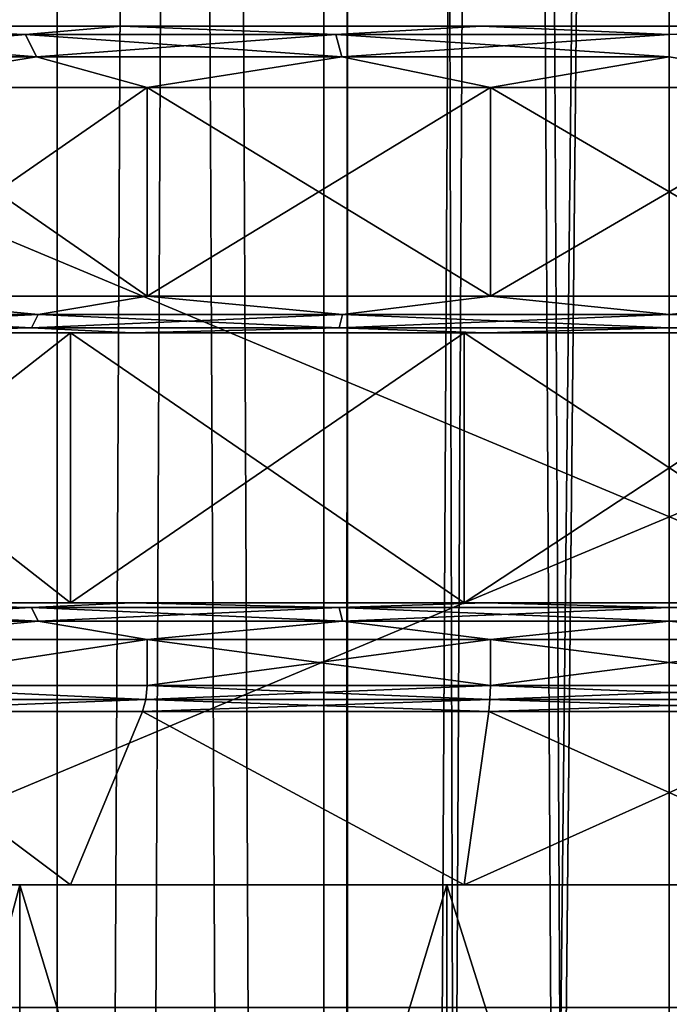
# Model space of a CAD drawing. Header units: millimetres. Extents: x -144 to 364, y -408 to 1133.
# Tile 261 of 656: x -5.3 to 0, y 731.27 to 739.3. Entities that reach past the tile are written whole.
import ezdxf

# ---------------------------------------------------------------- set-up
doc = ezdxf.new("R2010")
doc.units = ezdxf.units.MM
doc.header["$LTSCALE"] = 41.718519
for name, color, linetype in [('1294', 7, 'CONTINUOUS'), ('1295', 7, 'CONTINUOUS'), ('577', 7, 'CONTINUOUS'), ('578', 7, 'CONTINUOUS'), ('584', 7, 'CONTINUOUS'), ('585', 7, 'CONTINUOUS'), ('586', 7, 'CONTINUOUS'), ('587', 7, 'CONTINUOUS'), ('588', 7, 'CONTINUOUS'), ('589', 7, 'CONTINUOUS'), ('590', 7, 'CONTINUOUS'), ('592', 7, 'CONTINUOUS'), ('593', 7, 'CONTINUOUS'), ('594', 7, 'CONTINUOUS'), ('597', 7, 'CONTINUOUS'), ('598', 7, 'CONTINUOUS'), ('601', 7, 'CONTINUOUS'), ('602', 7, 'CONTINUOUS'), ('605', 7, 'CONTINUOUS'), ('606', 7, 'CONTINUOUS'), ('607', 7, 'CONTINUOUS'), ('608', 7, 'CONTINUOUS'), ('609', 7, 'CONTINUOUS'), ('610', 7, 'CONTINUOUS'), ('611', 7, 'CONTINUOUS'), ('612', 7, 'CONTINUOUS')]:
    doc.layers.add(name, color=color, linetype=linetype)

msp = doc.modelspace()

# ---------------------------------------------------------------- linework, layer by layer
at = {"layer": '1294', "color": 7, "linetype": 'CONTINUOUS', "true_color": 0xaaaaaa}
for points in [[(-2.8174, 552.75, -9.5949), (-5.4064, 552.75, -8.4125), (-2.8173, 1072.75, -9.5949), (-2.8174, 552.75, -9.5949)], [(-2.8173, 1072.75, -9.5949), (-5.4064, 552.75, -8.4125), (-5.4064, 1072.75, -8.4125), (-2.8173, 1072.75, -9.5949)], [(-5.4064, 552.75, 8.4125), (-2.8174, 552.75, 9.5949), (-5.4064, 1072.75, 8.4125), (-5.4064, 552.75, 8.4125)], [(-5.4064, 1072.75, 8.4125), (-2.8174, 552.75, 9.5949), (-2.8173, 1072.75, 9.5949), (-5.4064, 1072.75, 8.4125)], [(-2.8174, 552.75, 9.5949), (0, 552.75, 10), (-2.8173, 1072.75, 9.5949), (-2.8174, 552.75, 9.5949)], [(-2.8174, 552.75, -9.5949), (0, 1072.75, -10), (0, 812.75, -10), (-2.8174, 552.75, -9.5949)], [(0, 1072.75, -10), (-2.8174, 552.75, -9.5949), (-2.8173, 1072.75, -9.5949), (0, 1072.75, -10)], [(0, 552.75, 10), (0, 812.75, 10), (-2.8173, 1072.75, 9.5949), (0, 552.75, 10)], [(0, 552.75, -10), (-2.8174, 552.75, -9.5949), (0, 812.75, -10), (0, 552.75, -10)]]:
    msp.add_3dface(points, dxfattribs=at)
at = {"layer": '1295', "color": 7, "linetype": 'CONTINUOUS', "true_color": 0xaaaaaa}
for points in [[(-6.8766, 1072.75, 4.9962), (-4.9962, 1072.75, 6.8766), (-6.8716, 555.2502, 5.0032), (-6.8766, 1072.75, 4.9962)], [(-4.9962, 1072.75, -6.8766), (-6.8766, 1072.75, -4.9962), (-6.0064, 555.2502, -6.0144), (-4.9962, 1072.75, -6.8766)], [(-6.8716, 555.2502, 5.0032), (-4.9962, 1072.75, 6.8766), (-4.9897, 555.2502, 6.8813), (-6.8716, 555.2502, 5.0032)], [(-4.9893, 555.2502, -6.8816), (-4.9962, 1072.75, -6.8766), (-6.0064, 555.2502, -6.0144), (-4.9893, 555.2502, -6.8816)], [(-4.9962, 1072.75, 6.8766), (-2.6266, 1072.75, 8.084), (-4.9897, 555.2502, 6.8813), (-4.9962, 1072.75, 6.8766)], [(-2.6266, 1072.75, -8.084), (-4.9962, 1072.75, -6.8766), (-2.6286, 555.2502, -8.0833), (-2.6266, 1072.75, -8.084)], [(-2.6286, 555.2502, -8.0833), (-4.9962, 1072.75, -6.8766), (-4.9893, 555.2502, -6.8816), (-2.6286, 555.2502, -8.0833)], [(-4.9897, 555.2502, 6.8813), (-2.6266, 1072.75, 8.084), (-2.6234, 555.2502, 8.085), (-4.9897, 555.2502, 6.8813)], [(-1.3276, 555.2502, -8.3957), (-2.6266, 1072.75, -8.084), (-2.6286, 555.2502, -8.0833), (-1.3276, 555.2502, -8.3957)], [(-2.6266, 1072.75, 8.084), (0, 1072.75, 8.5), (-2.6234, 555.2502, 8.085), (-2.6266, 1072.75, 8.084)], [(0, 814, -8.5), (-2.6266, 1072.75, -8.084), (0, 555.25, -8.5), (0, 814, -8.5)], [(0, 555.25, -8.5), (-2.6266, 1072.75, -8.084), (-1.3276, 555.2502, -8.3957), (0, 555.25, -8.5)], [(0, 1072.75, 8.5), (0, 814, 8.5), (-2.6234, 555.2502, 8.085), (0, 1072.75, 8.5)], [(0, 814, 8.5), (0, 555.25, 8.5), (-2.6234, 555.2502, 8.085), (0, 814, 8.5)]]:
    msp.add_3dface(points, dxfattribs=at)
at = {"layer": '577', "color": 7, "linetype": 'CONTINUOUS', "true_color": 0xaaaaaa}
for points in [[(-8.3495, 732.25, -9.6358), (-5.2965, 732.25, -11.5978), (-4.8811, 732.25, -10.6882), (-8.3495, 732.25, -9.6358)], [(-7.6946, 732.25, -8.8801), (-8.3495, 732.25, -9.6358), (-4.8811, 732.25, -10.6882), (-7.6946, 732.25, -8.8801)], [(-5.2965, 732.25, 11.5978), (-8.3495, 732.25, 9.6358), (-4.8811, 732.25, 10.6882), (-5.2965, 732.25, 11.5978)], [(-4.8811, 732.25, 10.6882), (-8.3495, 732.25, 9.6358), (-7.6946, 732.25, 8.8801), (-4.8811, 732.25, 10.6882)], [(-5.2965, 732.25, -11.5978), (-1.8145, 732.25, -12.6202), (-1.6722, 732.25, -11.6304), (-5.2965, 732.25, -11.5978)], [(-4.8811, 732.25, -10.6882), (-5.2965, 732.25, -11.5978), (-1.6722, 732.25, -11.6304), (-4.8811, 732.25, -10.6882)], [(-1.8145, 732.25, 12.6202), (-5.2965, 732.25, 11.5978), (1.8145, 732.25, 12.6202), (-1.8145, 732.25, 12.6202)], [(1.8145, 732.25, 12.6202), (-5.2965, 732.25, 11.5978), (-1.6722, 732.25, 11.6304), (1.8145, 732.25, 12.6202)], [(-1.6722, 732.25, 11.6304), (-5.2965, 732.25, 11.5978), (-4.8811, 732.25, 10.6882), (-1.6722, 732.25, 11.6304)], [(1.8145, 732.25, -12.6202), (5.2965, 732.25, -11.5978), (-1.8145, 732.25, -12.6202), (1.8145, 732.25, -12.6202)], [(-1.8145, 732.25, -12.6202), (5.2965, 732.25, -11.5978), (1.6722, 732.25, -11.6304), (-1.8145, 732.25, -12.6202)], [(-1.6722, 732.25, -11.6304), (-1.8145, 732.25, -12.6202), (1.6722, 732.25, -11.6304), (-1.6722, 732.25, -11.6304)], [(1.6722, 732.25, 11.6304), (1.8145, 732.25, 12.6202), (-1.6722, 732.25, 11.6304), (1.6722, 732.25, 11.6304)]]:
    msp.add_3dface(points, dxfattribs=at)
at = {"layer": '578', "color": 7, "linetype": 'CONTINUOUS', "true_color": 0xaaaaaa}
for points in [[(-8.3495, 732.25, 9.6358), (-5.2965, 732.25, 11.5978), (-8.3495, 720.75, 9.6358), (-8.3495, 732.25, 9.6358)], [(-8.3495, 720.75, 9.6358), (-5.2965, 732.25, 11.5978), (-5.2966, 720.75, 11.5978), (-8.3495, 720.75, 9.6358)], [(-5.2965, 732.25, 11.5978), (-1.8145, 732.25, 12.6202), (-5.2966, 720.75, 11.5978), (-5.2965, 732.25, 11.5978)], [(-5.2966, 720.75, 11.5978), (-1.8145, 732.25, 12.6202), (-1.8145, 720.75, 12.6202), (-5.2966, 720.75, 11.5978)], [(-1.8145, 732.25, 12.6202), (1.8145, 732.25, 12.6202), (-1.8145, 720.75, 12.6202), (-1.8145, 732.25, 12.6202)], [(-1.8145, 720.75, 12.6202), (1.8145, 732.25, 12.6202), (1.8145, 720.75, 12.6202), (-1.8145, 720.75, 12.6202)]]:
    msp.add_3dface(points, dxfattribs=at)
at = {"layer": '584', "color": 7, "linetype": 'CONTINUOUS', "true_color": 0xaaaaaa}
for points in [[(9.5525, 739.25, -17), (-9.5525, 739.25, -17), (4.4663, 739.25, -9.7783), (9.5525, 739.25, -17)], [(4.4663, 739.25, -9.7783), (-9.5525, 739.25, -17), (1.5301, 739.25, -10.6406), (4.4663, 739.25, -9.7783)], [(1.5301, 739.25, -10.6406), (-9.5525, 739.25, -17), (-1.5301, 739.25, -10.6405), (1.5301, 739.25, -10.6406)], [(-1.5301, 739.25, -10.6405), (-9.5525, 739.25, -17), (-4.4663, 739.25, -9.7783), (-1.5301, 739.25, -10.6405)], [(-4.4663, 739.25, -9.7783), (-9.5525, 739.25, -17), (-7.0406, 739.25, -8.1236), (-4.4663, 739.25, -9.7783)], [(-9.5525, 739.25, 17), (9.5525, 739.25, 17), (-4.4663, 739.25, 9.7783), (-9.5525, 739.25, 17)], [(-7.0406, 739.25, 8.1236), (-9.5525, 739.25, 17), (-4.4663, 739.25, 9.7783), (-7.0406, 739.25, 8.1236)], [(-4.4663, 739.25, 9.7783), (9.5525, 739.25, 17), (-1.5301, 739.25, 10.6406), (-4.4663, 739.25, 9.7783)], [(-1.5301, 739.25, 10.6406), (9.5525, 739.25, 17), (1.5301, 739.25, 10.6405), (-1.5301, 739.25, 10.6406)]]:
    msp.add_3dface(points, dxfattribs=at)
at = {"layer": '585', "color": 7, "linetype": 'CONTINUOUS', "true_color": 0xaaaaaa}
for points in [[(-4.258, 737.05, 9.3237), (-6.7123, 737.05, 7.7464), (-4.258, 738.75, 9.3237), (-4.258, 737.05, 9.3237)], [(-4.258, 738.75, 9.3237), (-6.7123, 737.05, 7.7464), (-6.7123, 738.75, 7.7465), (-4.258, 738.75, 9.3237)], [(-1.4587, 737.05, 10.1457), (-4.258, 737.05, 9.3237), (-1.4587, 738.75, 10.1457), (-1.4587, 737.05, 10.1457)], [(-1.4587, 738.75, 10.1457), (-4.258, 737.05, 9.3237), (-4.258, 738.75, 9.3237), (-1.4587, 738.75, 10.1457)], [(1.4587, 737.05, 10.1457), (-1.4587, 737.05, 10.1457), (1.4587, 738.75, 10.1457), (1.4587, 737.05, 10.1457)], [(1.4587, 738.75, 10.1457), (-1.4587, 737.05, 10.1457), (-1.4587, 738.75, 10.1457), (1.4587, 738.75, 10.1457)]]:
    msp.add_3dface(points, dxfattribs=at)
at = {"layer": '586', "color": 7, "linetype": 'CONTINUOUS', "true_color": 0xaaaaaa}
for points in [[(-7.6946, 736.75, -8.8801), (-4.8811, 736.75, -10.6882), (-4.3829, 736.75, -9.5965), (-7.6946, 736.75, -8.8801)], [(-6.9091, 736.75, -7.9729), (-7.6946, 736.75, -8.8801), (-4.3829, 736.75, -9.5965), (-6.9091, 736.75, -7.9729)], [(-4.8811, 736.75, 10.6882), (-7.6946, 736.75, 8.8801), (-1.5015, 736.75, 10.4426), (-4.8811, 736.75, 10.6882)], [(-1.5015, 736.75, 10.4426), (-7.6946, 736.75, 8.8801), (-4.3829, 736.75, 9.5965), (-1.5015, 736.75, 10.4426)], [(-4.3829, 736.75, 9.5965), (-7.6946, 736.75, 8.8801), (-6.9091, 736.75, 7.9729), (-4.3829, 736.75, 9.5965)], [(-1.6722, 736.75, -11.6304), (4.8811, 736.75, -10.6882), (-4.8811, 736.75, -10.6882), (-1.6722, 736.75, -11.6304)], [(-4.8811, 736.75, -10.6882), (4.8811, 736.75, -10.6882), (1.5015, 736.75, -10.4426), (-4.8811, 736.75, -10.6882)], [(-4.3829, 736.75, -9.5965), (-4.8811, 736.75, -10.6882), (-1.5015, 736.75, -10.4426), (-4.3829, 736.75, -9.5965)], [(-1.5015, 736.75, -10.4426), (-4.8811, 736.75, -10.6882), (1.5015, 736.75, -10.4426), (-1.5015, 736.75, -10.4426)], [(-1.6722, 736.75, 11.6304), (-4.8811, 736.75, 10.6882), (1.6722, 736.75, 11.6304), (-1.6722, 736.75, 11.6304)], [(1.6722, 736.75, 11.6304), (-4.8811, 736.75, 10.6882), (4.8811, 736.75, 10.6882), (1.6722, 736.75, 11.6304)], [(4.8811, 736.75, 10.6882), (-4.8811, 736.75, 10.6882), (-1.5015, 736.75, 10.4426), (4.8811, 736.75, 10.6882)], [(1.6722, 736.75, -11.6304), (4.8811, 736.75, -10.6882), (-1.6722, 736.75, -11.6304), (1.6722, 736.75, -11.6304)], [(1.5015, 736.75, 10.4426), (4.8811, 736.75, 10.6882), (-1.5015, 736.75, 10.4426), (1.5015, 736.75, 10.4426)]]:
    msp.add_3dface(points, dxfattribs=at)
at = {"layer": '587', "color": 7, "linetype": 'CONTINUOUS', "true_color": 0xaaaaaa}
for points in [[(-7.6946, 736.75, 8.8801), (-4.8811, 736.75, 10.6882), (-7.6946, 734.55, 8.8801), (-7.6946, 736.75, 8.8801)], [(-7.6946, 734.55, 8.8801), (-4.8811, 736.75, 10.6882), (-4.8811, 734.55, 10.6882), (-7.6946, 734.55, 8.8801)], [(-4.8811, 736.75, 10.6882), (-1.6722, 736.75, 11.6304), (-4.8811, 734.55, 10.6882), (-4.8811, 736.75, 10.6882)], [(-4.8811, 734.55, 10.6882), (-1.6722, 736.75, 11.6304), (-1.6722, 734.55, 11.6304), (-4.8811, 734.55, 10.6882)], [(-1.6722, 736.75, 11.6304), (1.6722, 736.75, 11.6304), (-1.6722, 734.55, 11.6304), (-1.6722, 736.75, 11.6304)], [(-1.6722, 734.55, 11.6304), (1.6722, 736.75, 11.6304), (1.6722, 734.55, 11.6304), (-1.6722, 734.55, 11.6304)]]:
    msp.add_3dface(points, dxfattribs=at)
at = {"layer": '588', "color": 7, "linetype": 'CONTINUOUS', "true_color": 0xaaaaaa}
for points in [[(-7.6946, 734.55, 8.8801), (-4.8811, 734.55, 10.6882), (-4.3829, 734.55, 9.5965), (-7.6946, 734.55, 8.8801)], [(-6.9091, 734.55, 7.9729), (-7.6946, 734.55, 8.8801), (-4.3829, 734.55, 9.5965), (-6.9091, 734.55, 7.9729)], [(-4.8811, 734.55, -10.6882), (-7.6946, 734.55, -8.8801), (-1.5015, 734.55, -10.4426), (-4.8811, 734.55, -10.6882)], [(-1.5015, 734.55, -10.4426), (-7.6946, 734.55, -8.8801), (-4.3829, 734.55, -9.5965), (-1.5015, 734.55, -10.4426)], [(-4.3829, 734.55, -9.5965), (-7.6946, 734.55, -8.8801), (-6.9091, 734.55, -7.9729), (-4.3829, 734.55, -9.5965)], [(-4.8811, 734.55, 10.6882), (-1.6722, 734.55, 11.6304), (4.8811, 734.55, 10.6882), (-4.8811, 734.55, 10.6882)], [(-4.8811, 734.55, 10.6882), (4.8811, 734.55, 10.6882), (1.5015, 734.55, 10.4426), (-4.8811, 734.55, 10.6882)], [(-4.3829, 734.55, 9.5965), (-4.8811, 734.55, 10.6882), (-1.5015, 734.55, 10.4426), (-4.3829, 734.55, 9.5965)], [(-1.5015, 734.55, 10.4426), (-4.8811, 734.55, 10.6882), (1.5015, 734.55, 10.4426), (-1.5015, 734.55, 10.4426)], [(-1.6722, 734.55, -11.6304), (-4.8811, 734.55, -10.6882), (1.6722, 734.55, -11.6304), (-1.6722, 734.55, -11.6304)], [(1.6722, 734.55, -11.6304), (-4.8811, 734.55, -10.6882), (4.8811, 734.55, -10.6882), (1.6722, 734.55, -11.6304)], [(4.8811, 734.55, -10.6882), (-4.8811, 734.55, -10.6882), (-1.5015, 734.55, -10.4426), (4.8811, 734.55, -10.6882)], [(-1.6722, 734.55, 11.6304), (1.6722, 734.55, 11.6304), (4.8811, 734.55, 10.6882), (-1.6722, 734.55, 11.6304)], [(1.5015, 734.55, -10.4426), (4.8811, 734.55, -10.6882), (-1.5015, 734.55, -10.4426), (1.5015, 734.55, -10.4426)]]:
    msp.add_3dface(points, dxfattribs=at)
at = {"layer": '589', "color": 7, "linetype": 'CONTINUOUS', "true_color": 0xaaaaaa}
for points in [[(-4.258, 733.8743, 9.3238), (-6.7123, 733.8743, 7.7465), (-4.258, 734.25, 9.3237), (-4.258, 733.8743, 9.3238)], [(-4.258, 734.25, 9.3237), (-6.7123, 733.8743, 7.7465), (-6.7123, 734.25, 7.7464), (-4.258, 734.25, 9.3237)], [(-1.4587, 733.8743, 10.1457), (-4.258, 733.8743, 9.3238), (-1.4587, 734.25, 10.1457), (-1.4587, 733.8743, 10.1457)], [(-1.4587, 734.25, 10.1457), (-4.258, 733.8743, 9.3238), (-4.258, 734.25, 9.3237), (-1.4587, 734.25, 10.1457)], [(1.4587, 733.8743, 10.1457), (-1.4587, 733.8743, 10.1457), (1.4587, 734.25, 10.1457), (1.4587, 733.8743, 10.1457)], [(1.4587, 734.25, 10.1457), (-1.4587, 733.8743, 10.1457), (-1.4587, 734.25, 10.1457), (1.4587, 734.25, 10.1457)]]:
    msp.add_3dface(points, dxfattribs=at)
at = {"layer": '590', "color": 7, "linetype": 'CONTINUOUS', "true_color": 0xaaaaaa}
for points in [[(-5.2965, 732.25, -11.5978), (-8.3495, 732.25, -9.6358), (-5.2966, 720.75, -11.5978), (-5.2965, 732.25, -11.5978)], [(-1.8145, 720.75, -12.6202), (-5.2965, 732.25, -11.5978), (-5.2966, 720.75, -11.5978), (-1.8145, 720.75, -12.6202)], [(-1.8145, 732.25, -12.6202), (-5.2965, 732.25, -11.5978), (-1.8145, 720.75, -12.6202), (-1.8145, 732.25, -12.6202)], [(1.8145, 732.25, -12.6202), (-1.8145, 732.25, -12.6202), (1.8145, 720.75, -12.6202), (1.8145, 732.25, -12.6202)], [(1.8145, 720.75, -12.6202), (-1.8145, 732.25, -12.6202), (-1.8145, 720.75, -12.6202), (1.8145, 720.75, -12.6202)]]:
    msp.add_3dface(points, dxfattribs=at)
at = {"layer": '592', "color": 7, "linetype": 'CONTINUOUS', "true_color": 0xaaaaaa}
for points in [[(-6.7123, 737.05, -7.7464), (-4.258, 737.05, -9.3237), (-6.7123, 738.75, -7.7465), (-6.7123, 737.05, -7.7464)], [(-6.7123, 738.75, -7.7465), (-4.258, 737.05, -9.3237), (-4.258, 738.75, -9.3237), (-6.7123, 738.75, -7.7465)], [(-4.258, 737.05, -9.3237), (-1.4587, 737.05, -10.1457), (-4.258, 738.75, -9.3237), (-4.258, 737.05, -9.3237)], [(-4.258, 738.75, -9.3237), (-1.4587, 737.05, -10.1457), (-1.4587, 738.75, -10.1457), (-4.258, 738.75, -9.3237)], [(-1.4587, 737.05, -10.1457), (1.4587, 737.05, -10.1457), (-1.4587, 738.75, -10.1457), (-1.4587, 737.05, -10.1457)], [(-1.4587, 738.75, -10.1457), (1.4587, 737.05, -10.1457), (1.4587, 738.75, -10.1457), (-1.4587, 738.75, -10.1457)]]:
    msp.add_3dface(points, dxfattribs=at)
at = {"layer": '593', "color": 7, "linetype": 'CONTINUOUS', "true_color": 0xaaaaaa}
for points in [[(-4.8811, 736.75, -10.6882), (-7.6946, 736.75, -8.8801), (-4.8811, 734.55, -10.6882), (-4.8811, 736.75, -10.6882)], [(-7.6946, 736.75, -8.8801), (-7.6946, 734.55, -8.8801), (-4.8811, 734.55, -10.6882), (-7.6946, 736.75, -8.8801)], [(-1.6722, 736.75, -11.6304), (-4.8811, 736.75, -10.6882), (-1.6722, 734.55, -11.6304), (-1.6722, 736.75, -11.6304)], [(-4.8811, 736.75, -10.6882), (-4.8811, 734.55, -10.6882), (-1.6722, 734.55, -11.6304), (-4.8811, 736.75, -10.6882)], [(1.6722, 736.75, -11.6304), (-1.6722, 736.75, -11.6304), (1.6722, 734.55, -11.6304), (1.6722, 736.75, -11.6304)], [(-1.6722, 736.75, -11.6304), (-1.6722, 734.55, -11.6304), (1.6722, 734.55, -11.6304), (-1.6722, 736.75, -11.6304)]]:
    msp.add_3dface(points, dxfattribs=at)
at = {"layer": '594', "color": 7, "linetype": 'CONTINUOUS', "true_color": 0xaaaaaa}
for points in [[(-6.7123, 733.8743, -7.7465), (-4.258, 733.8743, -9.3238), (-4.258, 734.25, -9.3237), (-6.7123, 733.8743, -7.7465)], [(-6.7123, 734.25, -7.7464), (-6.7123, 733.8743, -7.7465), (-4.258, 734.25, -9.3237), (-6.7123, 734.25, -7.7464)], [(-4.258, 733.8743, -9.3238), (-1.4587, 733.8743, -10.1457), (-4.258, 734.25, -9.3237), (-4.258, 733.8743, -9.3238)], [(-4.258, 734.25, -9.3237), (-1.4587, 733.8743, -10.1457), (-1.4587, 734.25, -10.1457), (-4.258, 734.25, -9.3237)], [(-1.4587, 733.8743, -10.1457), (1.4587, 733.8743, -10.1457), (-1.4587, 734.25, -10.1457), (-1.4587, 733.8743, -10.1457)], [(-1.4587, 734.25, -10.1457), (1.4587, 733.8743, -10.1457), (1.4587, 734.25, -10.1457), (-1.4587, 734.25, -10.1457)]]:
    msp.add_3dface(points, dxfattribs=at)
at = {"layer": '597', "color": 7, "linetype": 'CONTINUOUS', "true_color": 0xaaaaaa}
for points in [[(-7.0406, 739.25, 8.1236), (-5.2501, 739.1831, 9.0935), (-7.4248, 739.1831, 7.4248), (-7.0406, 739.25, 8.1236)], [(-7.0406, 739.25, 8.1236), (-4.4663, 739.25, 9.7783), (-5.2501, 739.1831, 9.0935), (-7.0406, 739.25, 8.1236)], [(-4.4663, 739.25, 9.7783), (-2.7177, 739.1831, 10.1424), (-5.2501, 739.1831, 9.0935), (-4.4663, 739.25, 9.7783)], [(-4.4663, 739.25, 9.7783), (-1.5301, 739.25, 10.6406), (-2.7177, 739.1831, 10.1424), (-4.4663, 739.25, 9.7783)], [(-1.5301, 739.25, 10.6406), (0, 739.1831, 10.5002), (-2.7177, 739.1831, 10.1424), (-1.5301, 739.25, 10.6406)], [(-1.5301, 739.25, 10.6406), (1.5301, 739.25, 10.6405), (0, 739.1831, 10.5002), (-1.5301, 739.25, 10.6406)], [(-5.2501, 739.1831, 9.0935), (-7.2952, 739, 7.2952), (-7.4248, 739.1831, 7.4248), (-5.2501, 739.1831, 9.0935)], [(-5.1585, 739, 8.9348), (-7.2952, 739, 7.2952), (-5.2501, 739.1831, 9.0935), (-5.1585, 739, 8.9348)], [(-2.7177, 739.1831, 10.1424), (-5.1585, 739, 8.9348), (-5.2501, 739.1831, 9.0935), (-2.7177, 739.1831, 10.1424)], [(-2.6702, 739, 9.9654), (-5.1585, 739, 8.9348), (-2.7177, 739.1831, 10.1424), (-2.6702, 739, 9.9654)], [(0, 739.1831, 10.5002), (-2.6702, 739, 9.9654), (-2.7177, 739.1831, 10.1424), (0, 739.1831, 10.5002)], [(0, 739, 10.317), (-2.6702, 739, 9.9654), (0, 739.1831, 10.5002), (0, 739, 10.317)], [(-5.1585, 739, 8.9348), (-6.7123, 738.75, 7.7465), (-7.2952, 739, 7.2952), (-5.1585, 739, 8.9348)], [(-4.258, 738.75, 9.3237), (-6.7123, 738.75, 7.7465), (-5.1585, 739, 8.9348), (-4.258, 738.75, 9.3237)], [(-2.6702, 739, 9.9654), (-4.258, 738.75, 9.3237), (-5.1585, 739, 8.9348), (-2.6702, 739, 9.9654)], [(-1.4587, 738.75, 10.1457), (-4.258, 738.75, 9.3237), (-2.6702, 739, 9.9654), (-1.4587, 738.75, 10.1457)], [(0, 739, 10.317), (-1.4587, 738.75, 10.1457), (-2.6702, 739, 9.9654), (0, 739, 10.317)], [(1.4587, 738.75, 10.1457), (-1.4587, 738.75, 10.1457), (0, 739, 10.317), (1.4587, 738.75, 10.1457)]]:
    msp.add_3dface(points, dxfattribs=at)
at = {"layer": '598', "color": 7, "linetype": 'CONTINUOUS', "true_color": 0xaaaaaa}
for points in [[(-7.0406, 739.25, -8.1236), (-7.4248, 739.1831, -7.4248), (-5.2501, 739.1831, -9.0935), (-7.0406, 739.25, -8.1236)], [(-4.4663, 739.25, -9.7783), (-7.0406, 739.25, -8.1236), (-5.2501, 739.1831, -9.0935), (-4.4663, 739.25, -9.7783)], [(-4.4663, 739.25, -9.7783), (-5.2501, 739.1831, -9.0935), (-2.7177, 739.1831, -10.1424), (-4.4663, 739.25, -9.7783)], [(-1.5301, 739.25, -10.6405), (-4.4663, 739.25, -9.7783), (-2.7177, 739.1831, -10.1424), (-1.5301, 739.25, -10.6405)], [(-1.5301, 739.25, -10.6405), (-2.7177, 739.1831, -10.1424), (0, 739.1831, -10.5002), (-1.5301, 739.25, -10.6405)], [(1.5301, 739.25, -10.6406), (-1.5301, 739.25, -10.6405), (0, 739.1831, -10.5002), (1.5301, 739.25, -10.6406)], [(-7.2952, 739, -7.2952), (-5.1585, 739, -8.9348), (-7.4248, 739.1831, -7.4248), (-7.2952, 739, -7.2952)], [(-7.4248, 739.1831, -7.4248), (-5.1585, 739, -8.9348), (-5.2501, 739.1831, -9.0935), (-7.4248, 739.1831, -7.4248)], [(-5.1585, 739, -8.9348), (-2.6702, 739, -9.9654), (-5.2501, 739.1831, -9.0935), (-5.1585, 739, -8.9348)], [(-5.2501, 739.1831, -9.0935), (-2.6702, 739, -9.9654), (-2.7177, 739.1831, -10.1424), (-5.2501, 739.1831, -9.0935)], [(-2.6702, 739, -9.9654), (0, 739, -10.317), (-2.7177, 739.1831, -10.1424), (-2.6702, 739, -9.9654)], [(-2.7177, 739.1831, -10.1424), (0, 739, -10.317), (0, 739.1831, -10.5002), (-2.7177, 739.1831, -10.1424)], [(-7.2952, 739, -7.2952), (-6.7123, 738.75, -7.7465), (-5.1585, 739, -8.9348), (-7.2952, 739, -7.2952)], [(-6.7123, 738.75, -7.7465), (-4.258, 738.75, -9.3237), (-5.1585, 739, -8.9348), (-6.7123, 738.75, -7.7465)], [(-5.1585, 739, -8.9348), (-4.258, 738.75, -9.3237), (-2.6702, 739, -9.9654), (-5.1585, 739, -8.9348)], [(-4.258, 738.75, -9.3237), (-1.4587, 738.75, -10.1457), (-2.6702, 739, -9.9654), (-4.258, 738.75, -9.3237)], [(-2.6702, 739, -9.9654), (-1.4587, 738.75, -10.1457), (0, 739, -10.317), (-2.6702, 739, -9.9654)], [(-1.4587, 738.75, -10.1457), (1.4587, 738.75, -10.1457), (0, 739, -10.317), (-1.4587, 738.75, -10.1457)]]:
    msp.add_3dface(points, dxfattribs=at)
at = {"layer": '601', "color": 7, "linetype": 'CONTINUOUS', "true_color": 0xaaaaaa}
for points in [[(-4.8811, 732.25, 10.6882), (-7.6946, 732.25, 8.8801), (-6.7698, 733.6621, 7.8129), (-4.8811, 732.25, 10.6882)], [(-4.2945, 733.6621, 9.4037), (-4.8811, 732.25, 10.6882), (-6.7698, 733.6621, 7.8129), (-4.2945, 733.6621, 9.4037)], [(-1.6722, 732.25, 11.6304), (-4.8811, 732.25, 10.6882), (-4.2945, 733.6621, 9.4037), (-1.6722, 732.25, 11.6304)], [(-1.4712, 733.6621, 10.2326), (-1.6722, 732.25, 11.6304), (-4.2945, 733.6621, 9.4037), (-1.4712, 733.6621, 10.2326)], [(1.6722, 732.25, 11.6304), (-1.6722, 732.25, 11.6304), (1.4712, 733.6621, 10.2326), (1.6722, 732.25, 11.6304)], [(1.4712, 733.6621, 10.2326), (-1.6722, 732.25, 11.6304), (-1.4712, 733.6621, 10.2326), (1.4712, 733.6621, 10.2326)]]:
    msp.add_3dface(points, dxfattribs=at)
at = {"layer": '602', "color": 7, "linetype": 'CONTINUOUS', "true_color": 0xaaaaaa}
for points in [[(-7.6946, 732.25, -8.8801), (-4.8811, 732.25, -10.6882), (-6.7698, 733.6621, -7.8129), (-7.6946, 732.25, -8.8801)], [(-6.7698, 733.6621, -7.8129), (-4.8811, 732.25, -10.6882), (-4.2945, 733.6621, -9.4037), (-6.7698, 733.6621, -7.8129)], [(-4.8811, 732.25, -10.6882), (-1.6722, 732.25, -11.6304), (-4.2945, 733.6621, -9.4037), (-4.8811, 732.25, -10.6882)], [(-4.2945, 733.6621, -9.4037), (-1.6722, 732.25, -11.6304), (-1.4712, 733.6621, -10.2326), (-4.2945, 733.6621, -9.4037)], [(-1.6722, 732.25, -11.6304), (1.6722, 732.25, -11.6304), (-1.4712, 733.6621, -10.2326), (-1.6722, 732.25, -11.6304)], [(-1.4712, 733.6621, -10.2326), (1.6722, 732.25, -11.6304), (1.4712, 733.6621, -10.2326), (-1.4712, 733.6621, -10.2326)]]:
    msp.add_3dface(points, dxfattribs=at)
at = {"layer": '605', "color": 7, "linetype": 'CONTINUOUS', "true_color": 0xaaaaaa}
for points in [[(9.5525, 731.25, -17), (-9.5525, 731.25, -17), (9.5525, 739.25, -17), (9.5525, 731.25, -17)], [(-9.5525, 731.25, -17), (-9.5525, 739.25, -17), (9.5525, 739.25, -17), (-9.5525, 731.25, -17)]]:
    msp.add_3dface(points, dxfattribs=at)
at = {"layer": '606', "color": 7, "linetype": 'CONTINUOUS', "true_color": 0xaaaaaa}
for points in [[(-9.5525, 731.25, 17), (9.5525, 731.25, 17), (-9.5525, 739.25, 17), (-9.5525, 731.25, 17)], [(9.5525, 731.25, 17), (9.5525, 739.25, 17), (-9.5525, 739.25, 17), (9.5525, 731.25, 17)]]:
    msp.add_3dface(points, dxfattribs=at)
at = {"layer": '607', "color": 7, "linetype": 'CONTINUOUS', "true_color": 0xaaaaaa}
for points in [[(-6.7123, 737.05, -7.7464), (-7.2762, 736.9001, -7.2762), (-5.1451, 736.9001, -8.9115), (-6.7123, 737.05, -7.7464)], [(-4.258, 737.05, -9.3237), (-6.7123, 737.05, -7.7464), (-5.1451, 736.9001, -8.9115), (-4.258, 737.05, -9.3237)], [(-4.258, 737.05, -9.3237), (-5.1451, 736.9001, -8.9115), (-2.6633, 736.9001, -9.9395), (-4.258, 737.05, -9.3237)], [(-1.4587, 737.05, -10.1457), (-4.258, 737.05, -9.3237), (-2.6633, 736.9001, -9.9395), (-1.4587, 737.05, -10.1457)], [(-1.4587, 737.05, -10.1457), (-2.6633, 736.9001, -9.9395), (0, 736.9001, -10.2901), (-1.4587, 737.05, -10.1457)], [(1.4587, 737.05, -10.1457), (-1.4587, 737.05, -10.1457), (0, 736.9001, -10.2901), (1.4587, 737.05, -10.1457)], [(-7.3539, 736.7902, -7.3539), (-5.2, 736.7902, -9.0067), (-7.2762, 736.9001, -7.2762), (-7.3539, 736.7902, -7.3539)], [(-7.2762, 736.9001, -7.2762), (-5.2, 736.7902, -9.0067), (-5.1451, 736.9001, -8.9115), (-7.2762, 736.9001, -7.2762)], [(-5.2, 736.7902, -9.0067), (-2.6917, 736.7902, -10.0456), (-5.1451, 736.9001, -8.9115), (-5.2, 736.7902, -9.0067)], [(-5.1451, 736.9001, -8.9115), (-2.6917, 736.7902, -10.0456), (-2.6633, 736.9001, -9.9395), (-5.1451, 736.9001, -8.9115)], [(-2.6917, 736.7902, -10.0456), (0, 736.7902, -10.4), (-2.6633, 736.9001, -9.9395), (-2.6917, 736.7902, -10.0456)], [(-2.6633, 736.9001, -9.9395), (0, 736.7902, -10.4), (0, 736.9001, -10.2901), (-2.6633, 736.9001, -9.9395)], [(-7.3539, 736.7902, -7.3539), (-6.9091, 736.75, -7.9729), (-5.2, 736.7902, -9.0067), (-7.3539, 736.7902, -7.3539)], [(-6.9091, 736.75, -7.9729), (-4.3829, 736.75, -9.5965), (-5.2, 736.7902, -9.0067), (-6.9091, 736.75, -7.9729)], [(-5.2, 736.7902, -9.0067), (-4.3829, 736.75, -9.5965), (-2.6917, 736.7902, -10.0456), (-5.2, 736.7902, -9.0067)], [(-4.3829, 736.75, -9.5965), (-1.5015, 736.75, -10.4426), (-2.6917, 736.7902, -10.0456), (-4.3829, 736.75, -9.5965)], [(-2.6917, 736.7902, -10.0456), (-1.5015, 736.75, -10.4426), (0, 736.7902, -10.4), (-2.6917, 736.7902, -10.0456)], [(-1.5015, 736.75, -10.4426), (1.5015, 736.75, -10.4426), (0, 736.7902, -10.4), (-1.5015, 736.75, -10.4426)]]:
    msp.add_3dface(points, dxfattribs=at)
at = {"layer": '608', "color": 7, "linetype": 'CONTINUOUS', "true_color": 0xaaaaaa}
for points in [[(-6.7123, 737.05, 7.7464), (-5.1451, 736.9001, 8.9115), (-7.2762, 736.9001, 7.2762), (-6.7123, 737.05, 7.7464)], [(-6.7123, 737.05, 7.7464), (-4.258, 737.05, 9.3237), (-5.1451, 736.9001, 8.9115), (-6.7123, 737.05, 7.7464)], [(-4.258, 737.05, 9.3237), (-2.6633, 736.9001, 9.9395), (-5.1451, 736.9001, 8.9115), (-4.258, 737.05, 9.3237)], [(-4.258, 737.05, 9.3237), (-1.4587, 737.05, 10.1457), (-2.6633, 736.9001, 9.9395), (-4.258, 737.05, 9.3237)], [(-1.4587, 737.05, 10.1457), (0, 736.9001, 10.2901), (-2.6633, 736.9001, 9.9395), (-1.4587, 737.05, 10.1457)], [(-1.4587, 737.05, 10.1457), (1.4587, 737.05, 10.1457), (0, 736.9001, 10.2901), (-1.4587, 737.05, 10.1457)], [(1.4587, 737.05, 10.1457), (2.6633, 736.9001, 9.9395), (0, 736.9001, 10.2901), (1.4587, 737.05, 10.1457)], [(-5.2, 736.7902, 9.0067), (-7.3539, 736.7902, 7.3539), (-5.1451, 736.9001, 8.9115), (-5.2, 736.7902, 9.0067)], [(-5.1451, 736.9001, 8.9115), (-7.3539, 736.7902, 7.3539), (-7.2762, 736.9001, 7.2762), (-5.1451, 736.9001, 8.9115)], [(-2.6917, 736.7902, 10.0456), (-5.2, 736.7902, 9.0067), (-2.6633, 736.9001, 9.9395), (-2.6917, 736.7902, 10.0456)], [(-2.6633, 736.9001, 9.9395), (-5.2, 736.7902, 9.0067), (-5.1451, 736.9001, 8.9115), (-2.6633, 736.9001, 9.9395)], [(0, 736.7902, 10.4), (-2.6917, 736.7902, 10.0456), (0, 736.9001, 10.2901), (0, 736.7902, 10.4)], [(0, 736.9001, 10.2901), (-2.6917, 736.7902, 10.0456), (-2.6633, 736.9001, 9.9395), (0, 736.9001, 10.2901)], [(2.6917, 736.7902, 10.0456), (0, 736.7902, 10.4), (2.6633, 736.9001, 9.9395), (2.6917, 736.7902, 10.0456)], [(2.6633, 736.9001, 9.9395), (0, 736.7902, 10.4), (0, 736.9001, 10.2901), (2.6633, 736.9001, 9.9395)], [(-5.2, 736.7902, 9.0067), (-6.9091, 736.75, 7.9729), (-7.3539, 736.7902, 7.3539), (-5.2, 736.7902, 9.0067)], [(-4.3829, 736.75, 9.5965), (-6.9091, 736.75, 7.9729), (-5.2, 736.7902, 9.0067), (-4.3829, 736.75, 9.5965)], [(-2.6917, 736.7902, 10.0456), (-4.3829, 736.75, 9.5965), (-5.2, 736.7902, 9.0067), (-2.6917, 736.7902, 10.0456)], [(-1.5015, 736.75, 10.4426), (-4.3829, 736.75, 9.5965), (-2.6917, 736.7902, 10.0456), (-1.5015, 736.75, 10.4426)], [(0, 736.7902, 10.4), (-1.5015, 736.75, 10.4426), (-2.6917, 736.7902, 10.0456), (0, 736.7902, 10.4)], [(1.5015, 736.75, 10.4426), (-1.5015, 736.75, 10.4426), (0, 736.7902, 10.4), (1.5015, 736.75, 10.4426)], [(2.6917, 736.7902, 10.0456), (1.5015, 736.75, 10.4426), (0, 736.7902, 10.4), (2.6917, 736.7902, 10.0456)]]:
    msp.add_3dface(points, dxfattribs=at)
at = {"layer": '609', "color": 7, "linetype": 'CONTINUOUS', "true_color": 0xaaaaaa}
for points in [[(-6.9091, 734.55, -7.9729), (-7.354, 734.5099, -7.354), (-5.2001, 734.5099, -9.0068), (-6.9091, 734.55, -7.9729)], [(-7.2763, 734.4, -7.2763), (-5.1451, 734.4, -8.9116), (-7.354, 734.5099, -7.354), (-7.2763, 734.4, -7.2763)], [(-7.354, 734.5099, -7.354), (-5.1451, 734.4, -8.9116), (-5.2001, 734.5099, -9.0068), (-7.354, 734.5099, -7.354)], [(-4.3829, 734.55, -9.5965), (-6.9091, 734.55, -7.9729), (-5.2001, 734.5099, -9.0068), (-4.3829, 734.55, -9.5965)], [(-4.3829, 734.55, -9.5965), (-5.2001, 734.5099, -9.0068), (-2.6918, 734.5099, -10.0458), (-4.3829, 734.55, -9.5965)], [(-5.1451, 734.4, -8.9116), (-2.6633, 734.4, -9.9396), (-5.2001, 734.5099, -9.0068), (-5.1451, 734.4, -8.9116)], [(-5.2001, 734.5099, -9.0068), (-2.6633, 734.4, -9.9396), (-2.6918, 734.5099, -10.0458), (-5.2001, 734.5099, -9.0068)], [(-1.5015, 734.55, -10.4426), (-4.3829, 734.55, -9.5965), (-2.6918, 734.5099, -10.0458), (-1.5015, 734.55, -10.4426)], [(-1.5015, 734.55, -10.4426), (-2.6918, 734.5099, -10.0458), (0, 734.5099, -10.4001), (-1.5015, 734.55, -10.4426)], [(-2.6633, 734.4, -9.9396), (0, 734.4, -10.2902), (-2.6918, 734.5099, -10.0458), (-2.6633, 734.4, -9.9396)], [(-2.6918, 734.5099, -10.0458), (0, 734.4, -10.2902), (0, 734.5099, -10.4001), (-2.6918, 734.5099, -10.0458)], [(1.5015, 734.55, -10.4426), (-1.5015, 734.55, -10.4426), (0, 734.5099, -10.4001), (1.5015, 734.55, -10.4426)], [(-7.2763, 734.4, -7.2763), (-6.7123, 734.25, -7.7464), (-5.1451, 734.4, -8.9116), (-7.2763, 734.4, -7.2763)], [(-6.7123, 734.25, -7.7464), (-4.258, 734.25, -9.3237), (-5.1451, 734.4, -8.9116), (-6.7123, 734.25, -7.7464)], [(-5.1451, 734.4, -8.9116), (-4.258, 734.25, -9.3237), (-2.6633, 734.4, -9.9396), (-5.1451, 734.4, -8.9116)], [(-4.258, 734.25, -9.3237), (-1.4587, 734.25, -10.1457), (-2.6633, 734.4, -9.9396), (-4.258, 734.25, -9.3237)], [(-2.6633, 734.4, -9.9396), (-1.4587, 734.25, -10.1457), (0, 734.4, -10.2902), (-2.6633, 734.4, -9.9396)], [(-1.4587, 734.25, -10.1457), (1.4587, 734.25, -10.1457), (0, 734.4, -10.2902), (-1.4587, 734.25, -10.1457)]]:
    msp.add_3dface(points, dxfattribs=at)
at = {"layer": '610', "color": 7, "linetype": 'CONTINUOUS', "true_color": 0xaaaaaa}
for points in [[(-6.9091, 734.55, 7.9729), (-5.2001, 734.5099, 9.0068), (-7.354, 734.5099, 7.354), (-6.9091, 734.55, 7.9729)], [(-5.2001, 734.5099, 9.0068), (-7.2763, 734.4, 7.2763), (-7.354, 734.5099, 7.354), (-5.2001, 734.5099, 9.0068)], [(-5.1451, 734.4, 8.9116), (-7.2763, 734.4, 7.2763), (-5.2001, 734.5099, 9.0068), (-5.1451, 734.4, 8.9116)], [(-6.9091, 734.55, 7.9729), (-4.3829, 734.55, 9.5965), (-5.2001, 734.5099, 9.0068), (-6.9091, 734.55, 7.9729)], [(-4.3829, 734.55, 9.5965), (-2.6918, 734.5099, 10.0458), (-5.2001, 734.5099, 9.0068), (-4.3829, 734.55, 9.5965)], [(-2.6918, 734.5099, 10.0458), (-5.1451, 734.4, 8.9116), (-5.2001, 734.5099, 9.0068), (-2.6918, 734.5099, 10.0458)], [(-2.6633, 734.4, 9.9396), (-5.1451, 734.4, 8.9116), (-2.6918, 734.5099, 10.0458), (-2.6633, 734.4, 9.9396)], [(-4.3829, 734.55, 9.5965), (-1.5015, 734.55, 10.4426), (-2.6918, 734.5099, 10.0458), (-4.3829, 734.55, 9.5965)], [(-1.5015, 734.55, 10.4426), (0, 734.5099, 10.4001), (-2.6918, 734.5099, 10.0458), (-1.5015, 734.55, 10.4426)], [(0, 734.5099, 10.4001), (-2.6633, 734.4, 9.9396), (-2.6918, 734.5099, 10.0458), (0, 734.5099, 10.4001)], [(0, 734.4, 10.2902), (-2.6633, 734.4, 9.9396), (0, 734.5099, 10.4001), (0, 734.4, 10.2902)], [(-1.5015, 734.55, 10.4426), (1.5015, 734.55, 10.4426), (0, 734.5099, 10.4001), (-1.5015, 734.55, 10.4426)], [(1.5015, 734.55, 10.4426), (2.6918, 734.5099, 10.0458), (0, 734.5099, 10.4001), (1.5015, 734.55, 10.4426)], [(2.6633, 734.4, 9.9396), (0, 734.4, 10.2902), (2.6918, 734.5099, 10.0458), (2.6633, 734.4, 9.9396)], [(2.6918, 734.5099, 10.0458), (0, 734.4, 10.2902), (0, 734.5099, 10.4001), (2.6918, 734.5099, 10.0458)], [(-5.1451, 734.4, 8.9116), (-6.7123, 734.25, 7.7464), (-7.2763, 734.4, 7.2763), (-5.1451, 734.4, 8.9116)], [(-4.258, 734.25, 9.3237), (-6.7123, 734.25, 7.7464), (-5.1451, 734.4, 8.9116), (-4.258, 734.25, 9.3237)], [(-2.6633, 734.4, 9.9396), (-4.258, 734.25, 9.3237), (-5.1451, 734.4, 8.9116), (-2.6633, 734.4, 9.9396)], [(-1.4587, 734.25, 10.1457), (-4.258, 734.25, 9.3237), (-2.6633, 734.4, 9.9396), (-1.4587, 734.25, 10.1457)], [(0, 734.4, 10.2902), (-1.4587, 734.25, 10.1457), (-2.6633, 734.4, 9.9396), (0, 734.4, 10.2902)], [(1.4587, 734.25, 10.1457), (-1.4587, 734.25, 10.1457), (0, 734.4, 10.2902), (1.4587, 734.25, 10.1457)], [(2.6633, 734.4, 9.9396), (1.4587, 734.25, 10.1457), (0, 734.4, 10.2902), (2.6633, 734.4, 9.9396)]]:
    msp.add_3dface(points, dxfattribs=at)
at = {"layer": '611', "color": 7, "linetype": 'CONTINUOUS', "true_color": 0xaaaaaa}
for points in [[(-4.2675, 733.7595, -9.3445), (-6.7123, 733.8743, -7.7465), (-6.7273, 733.7595, -7.7637), (-4.2675, 733.7595, -9.3445)], [(-4.258, 733.8743, -9.3238), (-6.7123, 733.8743, -7.7465), (-4.2675, 733.7595, -9.3445), (-4.258, 733.8743, -9.3238)], [(-1.462, 733.7595, -10.1683), (-4.258, 733.8743, -9.3238), (-4.2675, 733.7595, -9.3445), (-1.462, 733.7595, -10.1683)], [(-1.4587, 733.8743, -10.1457), (-4.258, 733.8743, -9.3238), (-1.462, 733.7595, -10.1683), (-1.4587, 733.8743, -10.1457)], [(1.462, 733.7595, -10.1683), (-1.4587, 733.8743, -10.1457), (-1.462, 733.7595, -10.1683), (1.462, 733.7595, -10.1683)], [(1.4587, 733.8743, -10.1457), (-1.4587, 733.8743, -10.1457), (1.462, 733.7595, -10.1683), (1.4587, 733.8743, -10.1457)], [(-6.7698, 733.6621, -7.8129), (-4.2945, 733.6621, -9.4037), (-4.2675, 733.7595, -9.3445), (-6.7698, 733.6621, -7.8129)], [(-6.7698, 733.6621, -7.8129), (-4.2675, 733.7595, -9.3445), (-6.7273, 733.7595, -7.7637), (-6.7698, 733.6621, -7.8129)], [(-4.2945, 733.6621, -9.4037), (-1.4712, 733.6621, -10.2326), (-4.2675, 733.7595, -9.3445), (-4.2945, 733.6621, -9.4037)], [(-1.4712, 733.6621, -10.2326), (-1.462, 733.7595, -10.1683), (-4.2675, 733.7595, -9.3445), (-1.4712, 733.6621, -10.2326)], [(-1.4712, 733.6621, -10.2326), (1.4712, 733.6621, -10.2326), (-1.462, 733.7595, -10.1683), (-1.4712, 733.6621, -10.2326)], [(1.4712, 733.6621, -10.2326), (1.462, 733.7595, -10.1683), (-1.462, 733.7595, -10.1683), (1.4712, 733.6621, -10.2326)]]:
    msp.add_3dface(points, dxfattribs=at)
at = {"layer": '612', "color": 7, "linetype": 'CONTINUOUS', "true_color": 0xaaaaaa}
for points in [[(-6.7273, 733.7595, 7.7637), (-6.7123, 733.8743, 7.7465), (-4.2675, 733.7595, 9.3445), (-6.7273, 733.7595, 7.7637)], [(-6.7123, 733.8743, 7.7465), (-4.258, 733.8743, 9.3238), (-4.2675, 733.7595, 9.3445), (-6.7123, 733.8743, 7.7465)], [(-4.258, 733.8743, 9.3238), (-1.4587, 733.8743, 10.1457), (-4.2675, 733.7595, 9.3445), (-4.258, 733.8743, 9.3238)], [(-4.2675, 733.7595, 9.3445), (-1.4587, 733.8743, 10.1457), (-1.462, 733.7595, 10.1683), (-4.2675, 733.7595, 9.3445)], [(-1.4587, 733.8743, 10.1457), (1.4587, 733.8743, 10.1457), (-1.462, 733.7595, 10.1683), (-1.4587, 733.8743, 10.1457)], [(-1.462, 733.7595, 10.1683), (1.4587, 733.8743, 10.1457), (1.462, 733.7595, 10.1683), (-1.462, 733.7595, 10.1683)], [(-4.2945, 733.6621, 9.4037), (-6.7698, 733.6621, 7.8129), (-4.2675, 733.7595, 9.3445), (-4.2945, 733.6621, 9.4037)], [(-6.7698, 733.6621, 7.8129), (-6.7273, 733.7595, 7.7637), (-4.2675, 733.7595, 9.3445), (-6.7698, 733.6621, 7.8129)], [(-1.4712, 733.6621, 10.2326), (-4.2945, 733.6621, 9.4037), (-1.462, 733.7595, 10.1683), (-1.4712, 733.6621, 10.2326)], [(-4.2945, 733.6621, 9.4037), (-4.2675, 733.7595, 9.3445), (-1.462, 733.7595, 10.1683), (-4.2945, 733.6621, 9.4037)], [(1.4712, 733.6621, 10.2326), (-1.4712, 733.6621, 10.2326), (1.462, 733.7595, 10.1683), (1.4712, 733.6621, 10.2326)], [(-1.4712, 733.6621, 10.2326), (-1.462, 733.7595, 10.1683), (1.462, 733.7595, 10.1683), (-1.4712, 733.6621, 10.2326)]]:
    msp.add_3dface(points, dxfattribs=at)

doc.saveas('drawing.dxf')
